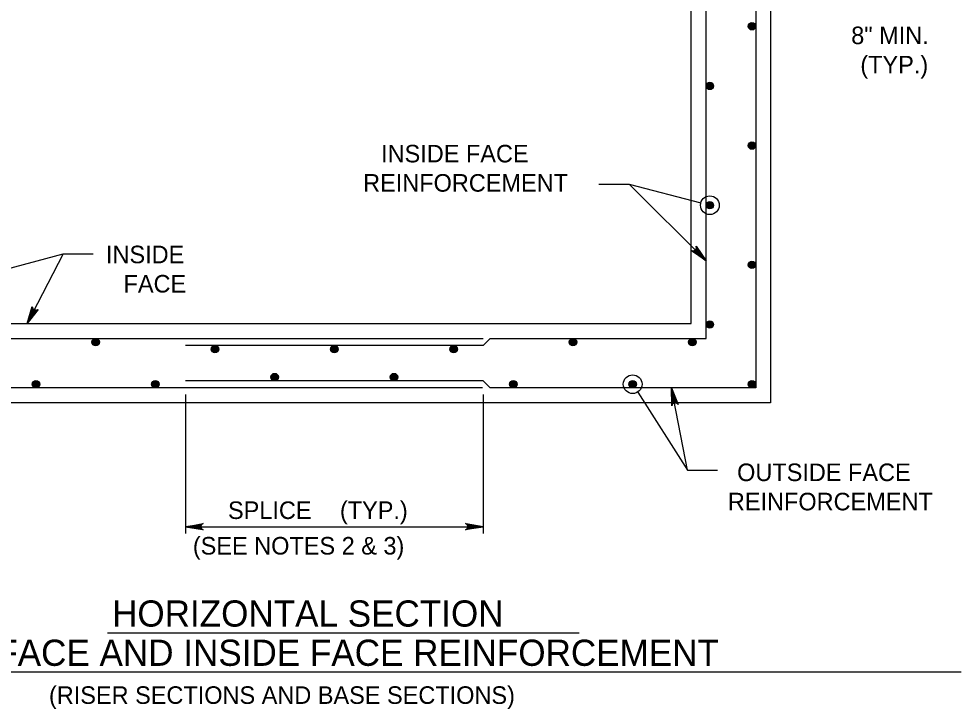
# Model space of a CAD drawing. Extents: x -6420 to 49575, y -4552 to 11624.
# Drawn here: x 3139 to 3667, y 2994 to 3381 of the extents above; entities that cross this region are included whole.
import ezdxf

# ---------------------------------------------------------------- set-up
doc = ezdxf.new("R2010")
doc.units = 0
doc.layers.add('1', color=7, linetype='Continuous')

msp = doc.modelspace()

# ---------------------------------------------------------------- linework, layer by layer
at = {"layer": '1'}
for p, q in [((3552.11, 3646.67), (3552.11, 3174.43)), ((3524.33, 3202.21), (3524.33, 3618.89)), ((3464.23, 3288.63), (3481.11, 3288.63)), ((3524.33, 3245.66), (3481.11, 3288.63)), ((3481.11, 3288.63), (3521.34, 3278.14)), ((3526.42, 3276.82), (3526.42, 3276.82)), ((3115.99, 3236.61), (3164.04, 3249.55)), ((3164.04, 3249.55), (3143.92, 3210.55)), ((3164.04, 3249.55), (3180.92, 3249.55)), ((3107.66, 3202.21), (3399.33, 3202.21)), ((3399.33, 3198.21), (3403.33, 3202.21)), ((3403.33, 3202.21), (3524.33, 3202.21)), ((3399.33, 3198.21), (3232.66, 3198.21)), ((3399.08, 3174.43), (3079.87, 3174.43)), ((3399.33, 3178.43), (3232.66, 3178.43)), ((3399.33, 3178.43), (3403.33, 3174.43)), ((3552.11, 3174.43), (3403.33, 3174.43)), ((3483.16, 3176.52), (3483.16, 3176.52)), ((3513.9, 3128.41), (3505, 3174.43)), ((3232.66, 3170.74), (3232.66, 3092.84)), ((3399.33, 3170.74), (3399.33, 3092.84)), ((3485.99, 3172.1), (3513.9, 3128.41)), ((3513.9, 3128.41), (3530.78, 3128.41)), ((3232.66, 3096.65), (3399.33, 3096.65)), ((3188.95, 3037.22), (3453.13, 3037.22)), ((2974.45, 3015.22), (3667.22, 3015.22))]:
    msp.add_line(p, q, dxfattribs=at)
for points in [[(3071.54, 3655), (3560.44, 3655), (3560.44, 3166.1), (3071.54, 3166.1)], [(3115.99, 3210.55), (3516, 3210.55), (3516, 3610.55), (3115.99, 3610.55)]]:
    msp.add_lwpolyline(points, close=True, dxfattribs=at)
for points in [[(3524.33, 3245.66), (3516.1, 3251.26), (3516.55, 3251.18), (3517, 3251.1), (3517.37, 3251.2), (3517.74, 3251.29), (3518.01, 3251.48), (3518.28, 3251.68), (3518.47, 3251.95), (3518.66, 3252.22), (3518.76, 3252.59), (3518.85, 3252.96), (3518.77, 3253.41), (3518.68, 3253.86), (3524.33, 3245.66), (3518.77, 3253.41), (3518.85, 3252.96), (3524.33, 3245.66), (3518.76, 3252.59), (3518.66, 3252.22), (3524.33, 3245.66), (3518.47, 3251.95), (3518.28, 3251.68), (3524.33, 3245.66), (3518.01, 3251.48), (3517.74, 3251.29), (3524.33, 3245.66), (3517.37, 3251.2), (3517, 3251.1), (3524.33, 3245.66), (3516.55, 3251.18)], [(3143.92, 3210.55), (3146.77, 3220.08), (3146.83, 3219.63), (3146.89, 3219.17), (3147.09, 3218.85), (3147.3, 3218.53), (3147.56, 3218.33), (3147.83, 3218.13), (3148.14, 3218.03), (3148.46, 3217.93), (3148.84, 3217.95), (3149.22, 3217.97), (3149.63, 3218.19), (3150.03, 3218.4), (3143.92, 3210.55), (3149.63, 3218.19), (3149.22, 3217.97), (3143.92, 3210.55), (3148.84, 3217.95), (3148.46, 3217.93), (3143.92, 3210.55), (3148.14, 3218.03), (3147.83, 3218.13), (3143.92, 3210.55), (3147.56, 3218.33), (3147.3, 3218.53), (3143.92, 3210.55), (3147.09, 3218.85), (3146.89, 3219.17), (3143.92, 3210.55), (3146.83, 3219.63)], [(3505, 3174.43), (3508.66, 3165.17), (3508.33, 3165.49), (3508.01, 3165.81), (3507.65, 3165.94), (3507.29, 3166.07), (3506.95, 3166.06), (3506.62, 3166.06), (3506.31, 3165.94), (3506, 3165.82), (3505.71, 3165.57), (3505.43, 3165.32), (3505.24, 3164.9), (3505.06, 3164.48), (3505, 3174.43), (3505.24, 3164.9), (3505.43, 3165.32), (3505, 3174.43), (3505.71, 3165.57), (3506, 3165.82), (3505, 3174.43), (3506.31, 3165.94), (3506.62, 3166.06), (3505, 3174.43), (3506.95, 3166.06), (3507.29, 3166.07), (3505, 3174.43), (3507.65, 3165.94), (3508.01, 3165.81), (3505, 3174.43), (3508.33, 3165.49)], [(3232.66, 3096.65), (3242.45, 3098.49), (3242.07, 3098.23), (3241.69, 3097.96), (3241.5, 3097.64), (3241.3, 3097.31), (3241.25, 3096.98), (3241.19, 3096.65), (3241.25, 3096.32), (3241.3, 3096), (3241.5, 3095.67), (3241.69, 3095.34), (3242.07, 3095.08), (3242.45, 3094.82), (3232.66, 3096.65), (3242.07, 3095.08), (3241.69, 3095.34), (3232.66, 3096.65), (3241.5, 3095.67), (3241.3, 3096), (3232.66, 3096.65), (3241.25, 3096.32), (3241.19, 3096.65), (3232.66, 3096.65), (3241.25, 3096.98), (3241.3, 3097.31), (3232.66, 3096.65), (3241.5, 3097.64), (3241.69, 3097.96), (3232.66, 3096.65), (3242.07, 3098.23)], [(3399.33, 3096.65), (3389.54, 3094.82), (3389.92, 3095.08), (3390.29, 3095.34), (3390.49, 3095.67), (3390.68, 3096), (3390.74, 3096.32), (3390.8, 3096.65), (3390.74, 3096.98), (3390.68, 3097.31), (3390.49, 3097.64), (3390.29, 3097.96), (3389.92, 3098.23), (3389.54, 3098.49), (3399.33, 3096.65), (3389.92, 3098.23), (3390.29, 3097.96), (3399.33, 3096.65), (3390.49, 3097.64), (3390.68, 3097.31), (3399.33, 3096.65), (3390.74, 3096.98), (3390.8, 3096.65), (3399.33, 3096.65), (3390.74, 3096.32), (3390.68, 3096), (3399.33, 3096.65), (3390.49, 3095.67), (3390.29, 3095.34), (3399.33, 3096.65), (3389.92, 3095.08)]]:
    msp.add_lwpolyline(points, dxfattribs=at)
for centre, radius in [((3550.02, 3377.11), 2.08), ((3550.02, 3377.11), 1.94), ((3550.02, 3377.11), 1.79), ((3550.02, 3377.11), 1.64), ((3550.02, 3377.11), 1.49), ((3550.02, 3377.11), 1.34), ((3550.02, 3377.11), 1.2), ((3550.02, 3377.11), 1.05), ((3550.02, 3377.11), 0.9), ((3550.02, 3377.11), 0.752), ((3550.02, 3377.11), 0.604), ((3550.02, 3377.11), 0.456), ((3550.02, 3377.11), 0.308), ((3550.02, 3377.11), 0.16), ((3526.42, 3343.69), 2.08), ((3526.42, 3343.69), 1.94), ((3526.42, 3343.69), 1.79), ((3526.42, 3343.69), 1.64), ((3526.42, 3343.69), 1.49), ((3526.42, 3343.69), 1.34), ((3526.42, 3343.69), 1.2), ((3526.42, 3343.69), 1.05), ((3526.42, 3343.69), 0.9), ((3526.42, 3343.69), 0.752), ((3526.42, 3343.69), 0.604), ((3526.42, 3343.69), 0.456), ((3526.42, 3343.69), 0.308), ((3526.42, 3343.69), 0.16), ((3550.02, 3310.25), 2.08), ((3550.02, 3310.25), 1.94), ((3550.02, 3310.25), 1.79), ((3550.02, 3310.25), 1.64), ((3550.02, 3310.25), 1.49), ((3550.02, 3310.25), 1.34), ((3550.02, 3310.25), 1.2), ((3550.02, 3310.25), 1.05), ((3550.02, 3310.25), 0.9), ((3550.02, 3310.25), 0.752), ((3550.02, 3310.25), 0.604), ((3550.02, 3310.25), 0.456), ((3550.02, 3310.25), 0.308), ((3550.02, 3310.25), 0.16), ((3526.42, 3276.82), 5.25), ((3526.42, 3276.82), 2.08), ((3526.42, 3276.82), 1.94), ((3526.42, 3276.82), 1.79), ((3526.42, 3276.82), 1.64), ((3526.42, 3276.82), 1.49), ((3526.42, 3276.82), 1.34), ((3526.42, 3276.82), 1.2), ((3526.42, 3276.82), 1.05), ((3526.42, 3276.82), 0.9), ((3526.42, 3276.82), 0.752), ((3526.42, 3276.82), 0.604), ((3526.42, 3276.82), 0.456), ((3526.42, 3276.82), 0.308), ((3526.42, 3276.82), 0.16), ((3550.02, 3243.38), 2.08), ((3550.02, 3243.38), 1.94), ((3550.02, 3243.38), 1.79), ((3550.02, 3243.38), 1.64), ((3550.02, 3243.38), 1.49), ((3550.02, 3243.38), 1.34), ((3550.02, 3243.38), 1.2), ((3550.02, 3243.38), 1.05), ((3550.02, 3243.38), 0.9), ((3550.02, 3243.38), 0.752), ((3550.02, 3243.38), 0.604), ((3550.02, 3243.38), 0.456), ((3550.02, 3243.38), 0.308), ((3550.02, 3243.38), 0.16), ((3526.42, 3209.95), 2.08), ((3526.42, 3209.95), 1.94), ((3526.42, 3209.95), 1.79), ((3526.42, 3209.95), 1.64), ((3526.42, 3209.95), 1.49), ((3526.42, 3209.95), 1.34), ((3526.42, 3209.95), 1.2), ((3526.42, 3209.95), 1.05), ((3526.42, 3209.95), 0.9), ((3526.42, 3209.95), 0.752), ((3526.42, 3209.95), 0.604), ((3526.42, 3209.95), 0.456), ((3526.42, 3209.95), 0.308), ((3526.42, 3209.95), 0.16), ((3182.26, 3200.13), 2.08), ((3182.26, 3200.13), 1.94), ((3182.26, 3200.13), 1.79), ((3182.26, 3200.13), 1.64), ((3182.26, 3200.13), 1.49), ((3182.26, 3200.13), 1.34), ((3182.26, 3200.13), 1.2), ((3182.26, 3200.13), 1.05), ((3182.26, 3200.13), 0.9), ((3182.26, 3200.13), 0.752), ((3182.26, 3200.13), 0.604), ((3182.26, 3200.13), 0.456), ((3182.26, 3200.13), 0.308), ((3182.26, 3200.13), 0.16), ((3449.73, 3200.13), 2.08), ((3449.73, 3200.13), 1.94), ((3449.73, 3200.13), 1.79), ((3449.73, 3200.13), 1.64), ((3449.73, 3200.13), 1.49), ((3449.73, 3200.13), 1.34), ((3449.73, 3200.13), 1.2), ((3449.73, 3200.13), 1.05), ((3449.73, 3200.13), 0.9), ((3449.73, 3200.13), 0.752), ((3449.73, 3200.13), 0.604), ((3449.73, 3200.13), 0.456), ((3449.73, 3200.13), 0.308), ((3449.73, 3200.13), 0.16), ((3516.59, 3200.13), 2.08), ((3516.59, 3200.13), 1.94), ((3516.59, 3200.13), 1.79), ((3516.59, 3200.13), 1.64), ((3516.59, 3200.13), 1.49), ((3516.59, 3200.13), 1.34), ((3516.59, 3200.13), 1.2), ((3516.59, 3200.13), 1.05), ((3516.59, 3200.13), 0.9), ((3516.59, 3200.13), 0.752), ((3516.59, 3200.13), 0.604), ((3516.59, 3200.13), 0.456), ((3516.59, 3200.13), 0.308), ((3516.59, 3200.13), 0.16), ((3249.13, 3196.13), 2.08), ((3249.13, 3196.13), 1.94), ((3249.13, 3196.13), 1.79), ((3249.13, 3196.13), 1.64), ((3249.13, 3196.13), 1.49), ((3249.13, 3196.13), 1.34), ((3249.13, 3196.13), 1.2), ((3249.13, 3196.13), 1.05), ((3249.13, 3196.13), 0.9), ((3249.13, 3196.13), 0.752), ((3249.13, 3196.13), 0.604), ((3249.13, 3196.13), 0.456), ((3249.13, 3196.13), 0.308), ((3249.13, 3196.13), 0.16), ((3316, 3196.13), 2.08), ((3316, 3196.13), 1.94), ((3316, 3196.13), 1.79), ((3316, 3196.13), 1.64), ((3316, 3196.13), 1.49), ((3316, 3196.13), 1.34), ((3316, 3196.13), 1.2), ((3316, 3196.13), 1.05), ((3316, 3196.13), 0.9), ((3316, 3196.13), 0.752), ((3316, 3196.13), 0.604), ((3316, 3196.13), 0.456), ((3316, 3196.13), 0.308), ((3316, 3196.13), 0.16), ((3382.86, 3196.13), 2.08), ((3382.86, 3196.13), 1.94), ((3382.86, 3196.13), 1.79), ((3382.86, 3196.13), 1.64), ((3382.86, 3196.13), 1.49), ((3382.86, 3196.13), 1.34), ((3382.86, 3196.13), 1.2), ((3382.86, 3196.13), 1.05), ((3382.86, 3196.13), 0.9), ((3382.86, 3196.13), 0.752), ((3382.86, 3196.13), 0.604), ((3382.86, 3196.13), 0.456), ((3382.86, 3196.13), 0.308), ((3382.86, 3196.13), 0.16), ((3148.83, 3176.52), 2.08), ((3215.69, 3176.52), 2.08), ((3282.56, 3180.52), 2.08), ((3282.56, 3180.52), 1.94), ((3282.56, 3180.52), 1.79), ((3282.56, 3180.52), 1.64), ((3282.56, 3180.52), 1.49), ((3282.56, 3180.52), 1.34), ((3282.56, 3180.52), 1.2), ((3282.56, 3180.52), 1.05), ((3282.56, 3180.52), 0.9), ((3282.56, 3180.52), 0.752), ((3282.56, 3180.52), 0.604), ((3282.56, 3180.52), 0.456), ((3282.56, 3180.52), 0.308), ((3282.56, 3180.52), 0.16), ((3349.43, 3180.52), 2.08), ((3349.43, 3180.52), 1.94), ((3349.43, 3180.52), 1.79), ((3349.43, 3180.52), 1.64), ((3349.43, 3180.52), 1.49), ((3349.43, 3180.52), 1.34), ((3349.43, 3180.52), 1.2), ((3349.43, 3180.52), 1.05), ((3349.43, 3180.52), 0.9), ((3349.43, 3180.52), 0.752), ((3349.43, 3180.52), 0.604), ((3349.43, 3180.52), 0.456), ((3349.43, 3180.52), 0.308), ((3349.43, 3180.52), 0.16), ((3416.29, 3176.52), 2.08), ((3483.16, 3176.52), 5.25), ((3483.16, 3176.52), 2.08), ((3550.02, 3176.52), 2.08), ((3148.83, 3176.52), 1.94), ((3148.83, 3176.52), 1.79), ((3148.83, 3176.52), 1.64), ((3148.83, 3176.52), 1.49), ((3148.83, 3176.52), 1.34), ((3148.83, 3176.52), 1.2), ((3148.83, 3176.52), 1.05), ((3148.83, 3176.52), 0.9), ((3148.83, 3176.52), 0.752), ((3148.83, 3176.52), 0.604), ((3148.83, 3176.52), 0.456), ((3148.83, 3176.52), 0.308), ((3148.83, 3176.52), 0.16), ((3215.69, 3176.52), 1.94), ((3215.69, 3176.52), 1.79), ((3215.69, 3176.52), 1.64), ((3215.69, 3176.52), 1.49), ((3215.69, 3176.52), 1.34), ((3215.69, 3176.52), 1.2), ((3215.69, 3176.52), 1.05), ((3215.69, 3176.52), 0.9), ((3215.69, 3176.52), 0.752), ((3215.69, 3176.52), 0.604), ((3215.69, 3176.52), 0.456), ((3215.69, 3176.52), 0.308), ((3215.69, 3176.52), 0.16), ((3416.29, 3176.52), 1.94), ((3416.29, 3176.52), 1.79), ((3416.29, 3176.52), 1.64), ((3416.29, 3176.52), 1.49), ((3416.29, 3176.52), 1.34), ((3416.29, 3176.52), 1.2), ((3416.29, 3176.52), 1.05), ((3416.29, 3176.52), 0.9), ((3416.29, 3176.52), 0.752), ((3416.29, 3176.52), 0.604), ((3416.29, 3176.52), 0.456), ((3416.29, 3176.52), 0.308), ((3416.29, 3176.52), 0.16), ((3483.16, 3176.52), 1.94), ((3483.16, 3176.52), 1.79), ((3483.16, 3176.52), 1.64), ((3483.16, 3176.52), 1.49), ((3483.16, 3176.52), 1.34), ((3483.16, 3176.52), 1.2), ((3483.16, 3176.52), 1.05), ((3483.16, 3176.52), 0.9), ((3483.16, 3176.52), 0.752), ((3483.16, 3176.52), 0.604), ((3483.16, 3176.52), 0.456), ((3483.16, 3176.52), 0.308), ((3483.16, 3176.52), 0.16), ((3550.02, 3176.52), 1.94), ((3550.02, 3176.52), 1.79), ((3550.02, 3176.52), 1.64), ((3550.02, 3176.52), 1.49), ((3550.02, 3176.52), 1.34), ((3550.02, 3176.52), 1.2), ((3550.02, 3176.52), 1.05), ((3550.02, 3176.52), 0.9), ((3550.02, 3176.52), 0.752), ((3550.02, 3176.52), 0.604), ((3550.02, 3176.52), 0.456), ((3550.02, 3176.52), 0.308), ((3550.02, 3176.52), 0.16)]:
    msp.add_circle(centre, radius, dxfattribs=at)

# ---------------------------------------------------------------- texts
for s, height, p in [('8" MIN.', 9.843, (3605.62, 3367.1)), ('(TYP.)', 9.843, (3610.73, 3350.7)), ('INSIDE FACE', 9.8425, (3342.21, 3300.82)), ('REINFORCEMENT', 9.8425, (3332.14, 3284.42)), ('INSIDE', 9.843, (3188.05, 3244.3)), ('FACE', 9.843, (3197.9, 3227.9)), ('OUTSIDE FACE', 9.8425, (3541.68, 3122.21)), ('REINFORCEMENT', 9.8425, (3536.52, 3105.81)), ('SPLICE', 9.843, (3256.41, 3100.97)), (' (TYP.)', 9.843, (3315.47, 3100.97)), ('(SEE NOTES 2 & 3)', 9.8425, (3236.73, 3081.05)), ('HORIZONTAL SECTION', 14.6898, (3191.46, 3040.65)), ('WITH OUTSIDE FACE AND INSIDE FACE REINFORCEMENT', 14.6898, (2978.17, 3018.66)), ('(RISER SECTIONS AND BASE SECTIONS)', 9.8425, (3156.1, 2997.35))]:
    msp.add_text(s, height=height, dxfattribs=at).set_placement(p)

doc.saveas('drawing.dxf')
